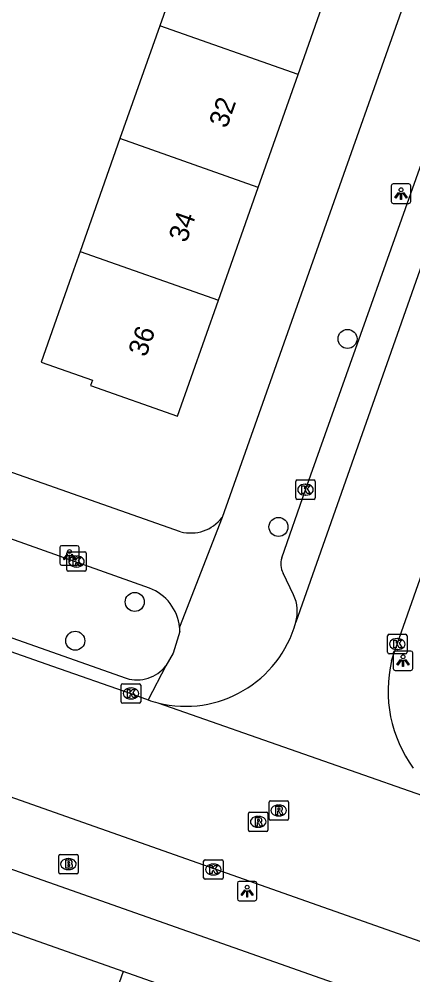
# Model space of a CAD drawing. Extents: x 163268 to 164360, y 381529 to 382285.
# Drawn here: x 163750.56 to 163770.78, y 381848.7 to 381897.79 of the extents above; entities that cross this region are included whole.
import ezdxf

# ---------------------------------------------------------------- set-up
doc = ezdxf.new("R2010")
doc.units = 0
for name, color, linetype in [('IMGEO_Boom', 7, 'Continuous'), ('IMGEO_Brandkraan', 7, 'Continuous'), ('IMGEO_Kolk', 7, 'Continuous'), ('IMGEO_Lichtpunt', 7, 'Continuous'), ('IMGEO_Pand', 7, 'Continuous'), ('IMGEO_Pand_nummerreeks', 7, 'Continuous'), ('IMGEO_Rijbaan_lokaal_open', 7, 'Continuous'), ('IMGEO_Rioolput', 7, 'Continuous'), ('IMGEO_Voetpad_open', 7, 'Continuous')]:
    doc.layers.add(name, color=color, linetype=linetype)

msp = doc.modelspace()

# ---------------------------------------------------------------- linework, layer by layer
at = {"layer": 'IMGEO_Boom'}
for centre in [(163767.422, 381881.362), (163763.874, 381871.704), (163756.494, 381867.853), (163753.439, 381865.859)]:
    msp.add_circle(centre, 0.489, dxfattribs=at)
at = {"layer": 'IMGEO_Brandkraan'}
for p, q in [((163752.588, 381853.962), (163752.588, 381854.814)), ((163752.663, 381854.888), (163753.515, 381854.888)), ((163753.076, 381854.668), (163753.101, 381854.668)), ((163753.589, 381854.814), (163753.589, 381853.962)), ((163753.099, 381854.108), (163753.074, 381854.108)), ((163753.515, 381853.888), (163752.663, 381853.888))]:
    msp.add_line(p, q, dxfattribs=at)
for points in [[(163752.588, 381853.962), (163752.588, 381854.814)], [(163752.663, 381854.888), (163753.515, 381854.888)], [(163752.936, 381854.588), (163752.936, 381854.188), (163753.149, 381854.188)], [(163753.167, 381854.588), (163752.936, 381854.588)], [(163753.115, 381854.507), (163753.061, 381854.507), (163753.061, 381854.431)], [(163753.589, 381854.814), (163753.589, 381853.962)], [(163753.061, 381854.431), (163753.114, 381854.431)], [(163753.123, 381854.355), (163753.061, 381854.355), (163753.061, 381854.274)], [(163753.061, 381854.274), (163753.123, 381854.274)], [(163753.515, 381853.888), (163752.663, 381853.888)]]:
    msp.add_lwpolyline(points, dxfattribs=at)
for centre, radius, start, end in [((163752.665, 381854.812), 0.0765, 91.552, 178.448), ((163752.665, 381854.812), 0.0765, 91.552, 178.448), ((163753.116, 381854.469), 0.0379, 267.8285, 90.9355), ((163753.171, 381854.443), 0.145, 59.4692, 91.5367), ((163753.196, 381854.49), 0.0922, 285.5137, 58.1501), ((163753.513, 381854.812), 0.0765, 1.552, 88.448), ((163753.513, 381854.812), 0.0765, 1.552, 88.448), ((163752.665, 381853.964), 0.0765, 181.552, 268.448), ((163752.665, 381853.964), 0.0765, 181.552, 268.448), ((163753.124, 381854.314), 0.0404, 269.8759, 90.5077), ((163753.155, 381854.439), 0.251, 268.6676, 293.5347), ((163753.201, 381854.298), 0.105, 301.3115, 78.989), ((163753.513, 381853.964), 0.0765, 271.552, 358.448), ((163753.513, 381853.964), 0.0765, 271.552, 358.448)]:
    msp.add_arc(centre, radius, start, end, dxfattribs=at)
for centre, major_axis, ratio, start_param, end_param in [((163753.075, 381854.388), (-0.387, 0.002), 0.722429, 4.712389, 7.853982), ((163753.1, 381854.388), (-0.39, 0.002), 0.717154, 1.570796, 4.712389)]:
    msp.add_ellipse(centre, major_axis=major_axis, ratio=ratio, start_param=start_param, end_param=end_param, dxfattribs=at)
at = {"layer": 'IMGEO_Kolk'}
for p, q in [((163764.837, 381874.119), (163765.689, 381874.119)), ((163764.762, 381873.193), (163764.762, 381874.045)), ((163765.25, 381873.899), (163765.275, 381873.899)), ((163765.763, 381874.045), (163765.763, 381873.193)), ((163765.689, 381873.119), (163764.837, 381873.119)), ((163765.273, 381873.339), (163765.248, 381873.339)), ((163753.003, 381869.501), (163753.003, 381870.353)), ((163753.078, 381870.427), (163753.93, 381870.427)), ((163753.491, 381870.207), (163753.516, 381870.207)), ((163754.004, 381870.353), (163754.004, 381869.501)), ((163753.93, 381869.427), (163753.078, 381869.427)), ((163753.514, 381869.647), (163753.489, 381869.647)), ((163769.477, 381865.265), (163769.477, 381866.117)), ((163769.552, 381866.191), (163770.404, 381866.191)), ((163769.965, 381865.971), (163769.99, 381865.971)), ((163770.478, 381866.117), (163770.478, 381865.265)), ((163769.988, 381865.411), (163769.963, 381865.411)), ((163770.404, 381865.191), (163769.552, 381865.191)), ((163755.799, 381862.727), (163755.799, 381863.579)), ((163755.874, 381863.653), (163756.726, 381863.653)), ((163756.287, 381863.433), (163756.312, 381863.433)), ((163756.8, 381863.579), (163756.8, 381862.727)), ((163756.31, 381862.873), (163756.285, 381862.873)), ((163756.726, 381862.653), (163755.874, 381862.653)), ((163760.031, 381853.682), (163760.031, 381854.534)), ((163760.106, 381854.608), (163760.958, 381854.608)), ((163761.032, 381854.534), (163761.032, 381853.682)), ((163760.519, 381854.388), (163760.544, 381854.388)), ((163760.958, 381853.608), (163760.106, 381853.608)), ((163760.542, 381853.828), (163760.517, 381853.828))]:
    msp.add_line(p, q, dxfattribs=at)
for points in [[(163764.837, 381874.119), (163765.689, 381874.119)], [(163764.762, 381873.193), (163764.762, 381874.045)], [(163765.083, 381873.819), (163765.206, 381873.819), (163765.206, 381873.668), (163765.336, 381873.819), (163765.5, 381873.819), (163765.354, 381873.668), (163765.507, 381873.419), (163765.355, 381873.419), (163765.27, 381873.583), (163765.206, 381873.516), (163765.206, 381873.419), (163765.083, 381873.419), (163765.083, 381873.819)], [(163765.763, 381874.045), (163765.763, 381873.193)], [(163765.689, 381873.119), (163764.837, 381873.119)], [(163753.003, 381869.501), (163753.003, 381870.353)], [(163753.078, 381870.427), (163753.93, 381870.427)], [(163754.004, 381870.353), (163754.004, 381869.501)], [(163753.324, 381870.127), (163753.447, 381870.127), (163753.447, 381869.976), (163753.577, 381870.127), (163753.741, 381870.127), (163753.595, 381869.976), (163753.748, 381869.727), (163753.596, 381869.727), (163753.511, 381869.891), (163753.447, 381869.824), (163753.447, 381869.727), (163753.324, 381869.727), (163753.324, 381870.127)], [(163753.93, 381869.427), (163753.078, 381869.427)], [(163769.477, 381865.265), (163769.477, 381866.117)], [(163769.552, 381866.191), (163770.404, 381866.191)], [(163769.798, 381865.891), (163769.921, 381865.891), (163769.921, 381865.74), (163770.051, 381865.891), (163770.215, 381865.891), (163770.069, 381865.74), (163770.222, 381865.491), (163770.07, 381865.491), (163769.985, 381865.655), (163769.921, 381865.588), (163769.921, 381865.491), (163769.798, 381865.491), (163769.798, 381865.891)], [(163770.478, 381866.117), (163770.478, 381865.265)], [(163770.404, 381865.191), (163769.552, 381865.191)], [(163755.799, 381862.727), (163755.799, 381863.579)], [(163755.874, 381863.653), (163756.726, 381863.653)], [(163756.12, 381863.353), (163756.243, 381863.353), (163756.243, 381863.202), (163756.373, 381863.353), (163756.537, 381863.353), (163756.391, 381863.202), (163756.544, 381862.953), (163756.392, 381862.953), (163756.307, 381863.117), (163756.243, 381863.05), (163756.243, 381862.953), (163756.12, 381862.953), (163756.12, 381863.353)], [(163756.8, 381863.579), (163756.8, 381862.727)], [(163756.726, 381862.653), (163755.874, 381862.653)], [(163760.031, 381853.682), (163760.031, 381854.534)], [(163760.106, 381854.608), (163760.958, 381854.608)], [(163761.032, 381854.534), (163761.032, 381853.682)], [(163760.352, 381854.308), (163760.475, 381854.308), (163760.475, 381854.157), (163760.605, 381854.308), (163760.769, 381854.308), (163760.623, 381854.157), (163760.776, 381853.908), (163760.624, 381853.908), (163760.539, 381854.072), (163760.475, 381854.005), (163760.475, 381853.908), (163760.352, 381853.908), (163760.352, 381854.308)], [(163760.958, 381853.608), (163760.106, 381853.608)]]:
    msp.add_lwpolyline(points, dxfattribs=at)
for centre, start, end in [((163764.839, 381874.043), 91.552, 178.448), ((163764.839, 381874.043), 91.552, 178.448), ((163765.687, 381874.043), 1.552, 88.448), ((163765.687, 381874.043), 1.552, 88.448), ((163764.839, 381873.195), 181.552, 268.448), ((163764.839, 381873.195), 181.552, 268.448), ((163765.687, 381873.195), 271.552, 358.448), ((163765.687, 381873.195), 271.552, 358.448), ((163753.08, 381870.351), 91.552, 178.448), ((163753.08, 381870.351), 91.552, 178.448), ((163753.928, 381870.351), 1.552, 88.448), ((163753.928, 381870.351), 1.552, 88.448), ((163753.08, 381869.503), 181.552, 268.448), ((163753.08, 381869.503), 181.552, 268.448), ((163753.928, 381869.503), 271.552, 358.448), ((163753.928, 381869.503), 271.552, 358.448), ((163769.554, 381866.115), 91.552, 178.448), ((163769.554, 381866.115), 91.552, 178.448), ((163770.402, 381866.115), 1.552, 88.448), ((163770.402, 381866.115), 1.552, 88.448), ((163769.554, 381865.267), 181.552, 268.448), ((163769.554, 381865.267), 181.552, 268.448), ((163770.402, 381865.267), 271.552, 358.448), ((163770.402, 381865.267), 271.552, 358.448), ((163755.876, 381863.577), 91.552, 178.448), ((163755.876, 381863.577), 91.552, 178.448), ((163756.724, 381863.577), 1.552, 88.448), ((163756.724, 381863.577), 1.552, 88.448), ((163755.876, 381862.729), 181.552, 268.448), ((163755.876, 381862.729), 181.552, 268.448), ((163756.724, 381862.729), 271.552, 358.448), ((163756.724, 381862.729), 271.552, 358.448), ((163760.108, 381854.532), 91.552, 178.448), ((163760.108, 381854.532), 91.552, 178.448), ((163760.956, 381854.532), 1.552, 88.448), ((163760.956, 381854.532), 1.552, 88.448), ((163760.108, 381853.684), 181.552, 268.448), ((163760.108, 381853.684), 181.552, 268.448), ((163760.956, 381853.684), 271.552, 358.448), ((163760.956, 381853.684), 271.552, 358.448)]:
    msp.add_arc(centre, 0.0765, start, end, dxfattribs=at)
for centre, major_axis, ratio, start_param, end_param in [((163765.249, 381873.619), (-0.387, 0.002), 0.722429, 4.712389, 7.853982), ((163765.274, 381873.619), (-0.39, 0.002), 0.717154, 1.570796, 4.712389), ((163753.49, 381869.927), (-0.387, 0.002), 0.722429, 4.712389, 7.853982), ((163753.515, 381869.927), (-0.39, 0.002), 0.717154, 1.570796, 4.712389), ((163769.964, 381865.691), (-0.387, 0.002), 0.722429, 4.712389, 7.853982), ((163769.989, 381865.691), (-0.39, 0.002), 0.717154, 1.570796, 4.712389), ((163756.286, 381863.153), (-0.387, 0.002), 0.722429, 4.712389, 7.853982), ((163756.311, 381863.153), (-0.39, 0.002), 0.717154, 1.570796, 4.712389), ((163760.518, 381854.108), (-0.387, 0.002), 0.722429, 4.712389, 7.853982), ((163760.543, 381854.108), (-0.39, 0.002), 0.717154, 1.570796, 4.712389)]:
    msp.add_ellipse(centre, major_axis=major_axis, ratio=ratio, start_param=start_param, end_param=end_param, dxfattribs=at)
at = {"layer": 'IMGEO_Lichtpunt'}
for p, q in [((163770.573, 381889.32), (163769.765, 381889.32)), ((163770.573, 381889.32), (163769.765, 381889.32)), ((163769.671, 381889.225), (163769.671, 381888.418)), ((163769.671, 381889.225), (163769.671, 381888.418)), ((163770.667, 381888.418), (163770.667, 381889.225)), ((163770.667, 381888.418), (163770.667, 381889.225)), ((163769.765, 381888.324), (163770.573, 381888.324)), ((163769.765, 381888.324), (163770.573, 381888.324)), ((163752.642, 381870.644), (163752.642, 381869.837)), ((163752.642, 381870.644), (163752.642, 381869.837)), ((163753.544, 381870.739), (163752.736, 381870.739)), ((163753.544, 381870.739), (163752.736, 381870.739)), ((163753.638, 381869.837), (163753.638, 381870.644)), ((163753.638, 381869.837), (163753.638, 381870.644)), ((163752.736, 381869.743), (163753.544, 381869.743)), ((163752.736, 381869.743), (163753.544, 381869.743)), ((163769.773, 381865.238), (163769.773, 381864.431)), ((163769.773, 381865.238), (163769.773, 381864.431)), ((163770.675, 381865.333), (163769.867, 381865.333)), ((163770.675, 381865.333), (163769.867, 381865.333)), ((163770.769, 381864.431), (163770.769, 381865.238)), ((163770.769, 381864.431), (163770.769, 381865.238)), ((163769.867, 381864.337), (163770.675, 381864.337)), ((163769.867, 381864.337), (163770.675, 381864.337)), ((163762.669, 381853.499), (163761.861, 381853.499)), ((163762.669, 381853.499), (163761.861, 381853.499)), ((163761.767, 381853.404), (163761.767, 381852.597)), ((163761.767, 381853.404), (163761.767, 381852.597)), ((163762.763, 381852.597), (163762.763, 381853.404)), ((163762.763, 381852.597), (163762.763, 381853.404)), ((163761.861, 381852.503), (163762.669, 381852.503)), ((163761.861, 381852.503), (163762.669, 381852.503))]:
    msp.add_line(p, q, dxfattribs=at)
for points in [[(163770.045, 381888.889), (163770.084, 381888.861), (163769.896, 381888.599), (163769.858, 381888.626), (163770.045, 381888.889)], [(163770.147, 381888.841), (163770.194, 381888.841), (163770.194, 381888.519), (163770.147, 381888.519), (163770.147, 381888.841)], [(163770.257, 381888.861), (163770.295, 381888.888), (163770.482, 381888.626), (163770.443, 381888.598), (163770.257, 381888.861)], [(163753.016, 381870.308), (163753.055, 381870.28), (163752.867, 381870.018), (163752.829, 381870.045), (163753.016, 381870.308)], [(163753.118, 381870.26), (163753.165, 381870.26), (163753.165, 381869.938), (163753.118, 381869.938), (163753.118, 381870.26)], [(163753.228, 381870.28), (163753.266, 381870.307), (163753.453, 381870.045), (163753.414, 381870.017), (163753.228, 381870.28)], [(163770.147, 381864.902), (163770.186, 381864.874), (163769.998, 381864.612), (163769.96, 381864.639), (163770.147, 381864.902)], [(163770.249, 381864.854), (163770.296, 381864.854), (163770.296, 381864.532), (163770.249, 381864.532), (163770.249, 381864.854)], [(163770.359, 381864.874), (163770.397, 381864.901), (163770.584, 381864.639), (163770.545, 381864.611), (163770.359, 381864.874)], [(163762.141, 381853.068), (163762.18, 381853.04), (163761.992, 381852.778), (163761.954, 381852.805), (163762.141, 381853.068)], [(163762.243, 381853.02), (163762.29, 381853.02), (163762.29, 381852.698), (163762.243, 381852.698), (163762.243, 381853.02)], [(163762.353, 381853.04), (163762.391, 381853.067), (163762.578, 381852.805), (163762.539, 381852.777), (163762.353, 381853.04)]]:
    msp.add_lwpolyline(points, dxfattribs=at)
for centre in [(163770.17, 381889.023), (163753.141, 381870.442), (163770.272, 381865.036), (163762.266, 381853.202)]:
    msp.add_circle(centre, 0.0994, dxfattribs=at)
for centre, start, end in [((163769.765, 381889.225), 90, 180), ((163769.765, 381889.225), 90, 180), ((163770.573, 381889.225), 0, 90), ((163770.573, 381889.225), 0, 90), ((163769.765, 381888.418), 180, 270), ((163769.765, 381888.418), 180, 270), ((163770.573, 381888.418), 270, 0), ((163770.573, 381888.418), 270, 360), ((163752.736, 381870.644), 90, 180), ((163752.736, 381870.644), 90, 180), ((163753.544, 381870.644), 0, 90), ((163753.544, 381870.644), 0, 90), ((163752.736, 381869.837), 180, 270), ((163752.736, 381869.837), 180, 270), ((163753.544, 381869.837), 270, 0), ((163753.544, 381869.837), 270, 360), ((163769.867, 381865.238), 90, 180), ((163769.867, 381865.238), 90, 180), ((163770.675, 381865.238), 0, 90), ((163770.675, 381865.238), 0, 90), ((163769.867, 381864.431), 180, 270), ((163769.867, 381864.431), 180, 270), ((163770.675, 381864.431), 270, 0), ((163770.675, 381864.431), 270, 360), ((163761.861, 381853.404), 90, 180), ((163761.861, 381853.404), 90, 180), ((163762.669, 381853.404), 0, 90), ((163762.669, 381853.404), 0, 90), ((163761.861, 381852.597), 180, 270), ((163761.861, 381852.597), 180, 270), ((163762.669, 381852.597), 270, 0), ((163762.669, 381852.597), 270, 360)]:
    msp.add_arc(centre, 0.0946, start, end, dxfattribs=at)
at = {"layer": 'IMGEO_Pand'}
for points in [[(163759.885, 381903.401), (163757.782, 381897.447)], [(163764.879, 381894.941), (163766.983, 381900.9)], [(163757.782, 381897.447), (163755.735, 381891.652)], [(163764.879, 381894.941), (163757.782, 381897.447)], [(163762.833, 381889.146), (163764.879, 381894.941)], [(163755.735, 381891.652), (163753.688, 381885.856)], [(163762.833, 381889.146), (163755.735, 381891.652)], [(163760.787, 381883.349), (163762.833, 381889.146)], [(163753.688, 381885.856), (163753.347, 381884.889), (163751.682, 381880.174), (163754.326, 381879.24), (163754.229, 381878.964), (163758.683, 381877.391), (163760.787, 381883.349)], [(163753.688, 381885.856), (163760.787, 381883.349)], [(163755.896, 381848.868), (163750.124, 381850.902)], [(163755.896, 381848.868), (163753.311, 381841.532)], [(163761.667, 381846.833), (163755.896, 381848.868)]]:
    msp.add_lwpolyline(points, dxfattribs=at)
at = {"layer": 'IMGEO_Rijbaan_lokaal_open'}
for points in [[(163779.65, 381909.063), (163764.763, 381866.809)], [(163769.681, 381864.823), (163769.977, 381865.691), (163779.141, 381891.761), (163784.6, 381907.284)], [(163712.815, 381878.418), (163752.272, 381864.556), (163756.3, 381863.152), (163757.179, 381862.819)], [(163842.527, 381825.22), (163708.059, 381872.677), (163706.919, 381873.05)], [(163757.684, 381862.669), (163773.325, 381857.198)]]:
    msp.add_lwpolyline(points, dxfattribs=at)
for centre, radius, start, end in [((163759.104, 381868.363), 5.869, 255.9975, 344.6431), ((163776.262, 381863.284), 6.758, 166.838, 215.882), ((163759.029, 381868.123), 5.618, 250.7695, 256.1445)]:
    msp.add_arc(centre, radius, start, end, dxfattribs=at)
at = {"layer": 'IMGEO_Rioolput'}
for p, q in [((163763.389, 381856.714), (163763.389, 381857.566)), ((163763.464, 381857.64), (163764.316, 381857.64)), ((163763.877, 381857.42), (163763.902, 381857.42)), ((163764.39, 381857.566), (163764.39, 381856.714)), ((163762.333, 381856.134), (163762.333, 381856.986)), ((163762.408, 381857.06), (163763.26, 381857.06)), ((163763.334, 381856.986), (163763.334, 381856.134)), ((163762.821, 381856.84), (163762.846, 381856.84)), ((163764.316, 381856.64), (163763.464, 381856.64)), ((163763.9, 381856.86), (163763.875, 381856.86)), ((163763.26, 381856.06), (163762.408, 381856.06)), ((163762.844, 381856.28), (163762.819, 381856.28))]:
    msp.add_line(p, q, dxfattribs=at)
for points in [[(163763.389, 381856.714), (163763.389, 381857.566)], [(163763.464, 381857.64), (163764.316, 381857.64)], [(163764.39, 381857.566), (163764.39, 381856.714)], [(163762.333, 381856.134), (163762.333, 381856.986)], [(163762.408, 381857.06), (163763.26, 381857.06)], [(163763.334, 381856.986), (163763.334, 381856.134)], [(163763.978, 381857.338), (163763.726, 381857.34), (163763.726, 381856.94)], [(163763.726, 381856.94), (163763.85, 381856.94), (163763.85, 381857.102), (163763.861, 381857.102)], [(163763.904, 381857.259), (163763.85, 381857.259), (163763.85, 381857.178)], [(163763.85, 381857.178), (163763.902, 381857.178)], [(163763.908, 381857.073), (163763.979, 381856.94), (163764.119, 381856.94), (163764.054, 381857.066)], [(163762.922, 381856.758), (163762.67, 381856.76), (163762.67, 381856.36)], [(163762.67, 381856.36), (163762.794, 381856.36), (163762.794, 381856.522), (163762.805, 381856.522)], [(163762.848, 381856.679), (163762.794, 381856.679), (163762.794, 381856.598)], [(163762.794, 381856.598), (163762.846, 381856.598)], [(163762.852, 381856.493), (163762.923, 381856.36), (163763.063, 381856.36), (163762.998, 381856.486)], [(163764.316, 381856.64), (163763.464, 381856.64)], [(163763.26, 381856.06), (163762.408, 381856.06)]]:
    msp.add_lwpolyline(points, dxfattribs=at)
for centre, radius, start, end in [((163763.466, 381857.564), 0.0765, 91.552, 178.448), ((163763.466, 381857.564), 0.0765, 91.552, 178.448), ((163764.314, 381857.564), 0.0765, 1.552, 88.448), ((163764.314, 381857.564), 0.0765, 1.552, 88.448), ((163762.41, 381856.984), 0.0765, 91.552, 178.448), ((163762.41, 381856.984), 0.0765, 91.552, 178.448), ((163763.258, 381856.984), 0.0765, 1.552, 88.448), ((163763.258, 381856.984), 0.0765, 1.552, 88.448), ((163763.86, 381857.049), 0.0533, 26.0293, 88.6989), ((163763.886, 381857.367), 0.19, 274.7715, 282.9687), ((163763.91, 381857.163), 0.0964, 77.0061, 93.1865), ((163763.924, 381857.22), 0.0378, 276.6634, 79.6772), ((163763.977, 381857.228), 0.109, 350.3612, 89.416), ((163763.975, 381857.228), 0.112, 277.5842, 350.9817), ((163763.959, 381857.013), 0.108, 29.5134, 73.7905), ((163762.804, 381856.469), 0.0533, 26.0293, 88.6989), ((163762.83, 381856.787), 0.19, 274.7715, 282.9687), ((163762.854, 381856.583), 0.0964, 77.0061, 93.1865), ((163762.868, 381856.64), 0.0378, 276.6634, 79.6772), ((163762.921, 381856.648), 0.109, 350.3612, 89.416), ((163762.919, 381856.648), 0.112, 277.5842, 350.9817), ((163762.903, 381856.433), 0.108, 29.5134, 73.7905), ((163763.466, 381856.716), 0.0765, 181.552, 268.448), ((163763.466, 381856.716), 0.0765, 181.552, 268.448), ((163764.314, 381856.716), 0.0765, 271.552, 358.448), ((163764.314, 381856.716), 0.0765, 271.552, 358.448), ((163762.41, 381856.136), 0.0765, 181.552, 268.448), ((163762.41, 381856.136), 0.0765, 181.552, 268.448), ((163763.258, 381856.136), 0.0765, 271.552, 358.448), ((163763.258, 381856.136), 0.0765, 271.552, 358.448)]:
    msp.add_arc(centre, radius, start, end, dxfattribs=at)
for centre, major_axis, ratio, start_param, end_param in [((163763.876, 381857.14), (-0.387, 0.002), 0.722429, 4.712389, 7.853982), ((163763.901, 381857.14), (-0.39, 0.002), 0.717154, 1.570796, 4.712389), ((163762.82, 381856.56), (-0.387, 0.002), 0.722429, 4.712389, 7.853982), ((163762.845, 381856.56), (-0.39, 0.002), 0.717154, 1.570796, 4.712389)]:
    msp.add_ellipse(centre, major_axis=major_axis, ratio=ratio, start_param=start_param, end_param=end_param, dxfattribs=at)
at = {"layer": 'IMGEO_Voetpad_open'}
for points in [[(163764.05, 381870.111), (163765.264, 381873.618), (163772.497, 381893.985), (163777.996, 381909.658)], [(163770.666, 381899.598), (163760.976, 381872.184)], [(163758.852, 381871.46), (163738.593, 381878.583)], [(163757.256, 381868.559), (163737.738, 381875.499), (163736.102, 381870.971), (163756.061, 381863.932)], [(163760.976, 381872.184), (163758.8, 381866.558)], [(163764.653, 381868.212), (163764.108, 381869.339)], [(163758.815, 381866.334), (163758.463, 381865.214), (163758.091, 381864.575)], [(163758.091, 381864.575), (163757.179, 381862.819)], [(163745.206, 381855.87), (163803.249, 381835.415)]]:
    msp.add_lwpolyline(points, dxfattribs=at)
for centre, radius, start, end in [((163759.37, 381873.419), 2.026, 255.1992, 322.4458), ((163764.935, 381869.789), 0.942, 160.0309, 208.5621), ((163756.382, 381866.289), 2.433, 6.3565, 68.9521), ((163762.835, 381867.364), 2.006, 343.949, 25.017), ((163756.289, 381866.277), 2.527, 1.285, 6.3771), ((163756.609, 381865.728), 1.878, 253.0392, 322.1119)]:
    msp.add_arc(centre, radius, start, end, dxfattribs=at)

# ---------------------------------------------------------------- texts
at = {"layer": 'IMGEO_Pand_nummerreeks'}
for s, p in [('32', (163761.218, 381892.141)), ('34', (163759.144, 381886.266)), ('36', (163757.069, 381880.389))]:
    msp.add_text(s, height=1, rotation=70.5541, dxfattribs=at).set_placement(p)

doc.saveas('drawing.dxf')
